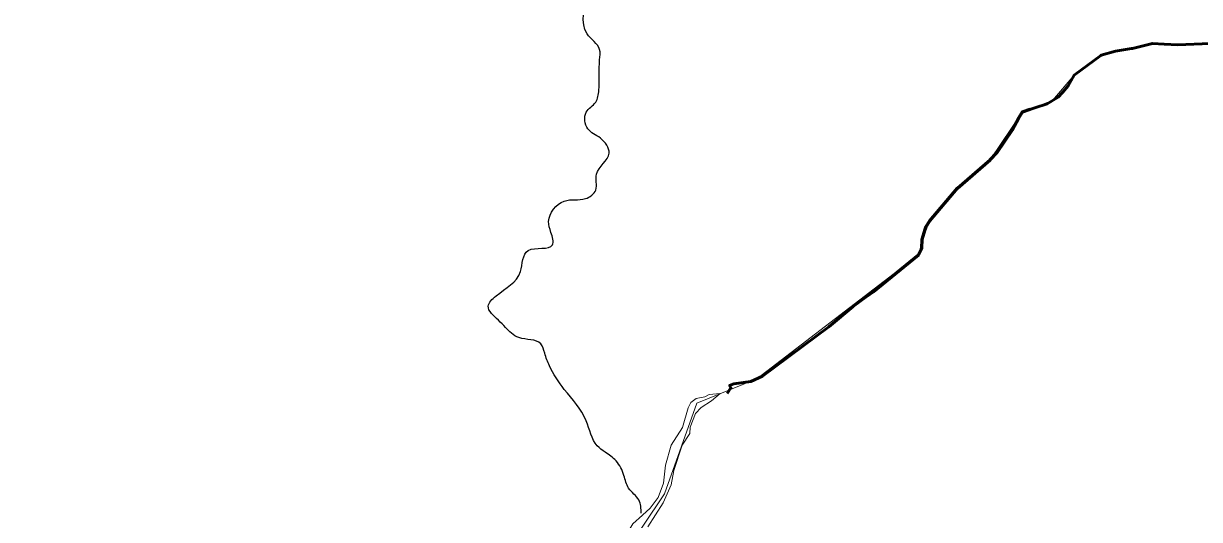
# Model space of a CAD drawing. Extents: x -1643653 to 4543381, y 1624270 to 13878484.
# Drawn here: x 584514 to 601111, y 8979336 to 8986338 of the extents above; entities that cross this region are included whole.
import ezdxf

# ---------------------------------------------------------------- set-up
doc = ezdxf.new("R2010")
doc.units = 0
doc.header["$LTSCALE"] = 200
doc.linetypes.add('LONG_DASH_SHORT_DASH', pattern=[9.9, 6, -1.2, 1.5, -1.2])
for name, color, linetype, lineweight in [('24', 7, 'Continuous', 25), ('25', 7, 'Continuous', 13), ('27', 7, 'Continuous', 13), ('60', 7, 'Continuous', 13), ('7', 7, 'LONG_DASH_SHORT_DASH', 60)]:
    doc.layers.add(name, color=color, linetype=linetype, lineweight=lineweight)

msp = doc.modelspace()

# ---------------------------------------------------------------- linework, layer by layer
at = {"layer": '24', "lineweight": 53}
for points in [[(599718.7, 8985887.4), (599721.5, 8985889.5), (599926.2, 8985947.2), (600149.2, 8985983.3), (600164.2, 8985987.1)], [(600164.2, 8985987.1), (600446.9, 8986057.4), (600614.3, 8986048.6)], [(600614.3, 8986048.6), (600805.6, 8986038.6), (601260, 8986057.6), (601842, 8986004.5), (602386.1, 8985845.2), (602725.9, 8985781.5), (602895.9, 8985787.9), (602963.8, 8985811.2), (603100.1, 8985896.5), (603138.8, 8985934.3)], [(599176.5, 8985365.4), (599258.9, 8985456.2), (599344, 8985609.2), (599718.7, 8985887.4)], [(598562.6, 8985004.4), (598611, 8985091.4), (598961, 8985203.4), (599114.5, 8985297), (599176.5, 8985365.4)], [(597241.4, 8983430.3), (597255.2, 8983474), (597303.8, 8983551.2), (597693.6, 8984012), (598158.8, 8984413.5), (598250.1, 8984513.3), (598466.9, 8984832.2), (598562.6, 8985004.4)], [(597144.4, 8983071.7), (597192.6, 8983165.7), (597196.6, 8983289.5), (597241.4, 8983430.3)], [(594445, 8981112.5), (594498.6, 8981193.2), (594478.9, 8981228.6), (594539.1, 8981252.5), (594781.2, 8981282.3), (594943.8, 8981357.5), (595881.6, 8982053.4), (596221.2, 8982344.2), (596509.3, 8982553.5), (597144.4, 8983071.7)]]:
    msp.add_lwpolyline(points, dxfattribs=at)
at = {"layer": '24'}
msp.add_spline([(593232.1, 8979422.6), (593198.8, 8979610.9), (593054.8, 8979777.1), (592988.4, 8979954.4), (592877.6, 8980164.9), (592722.6, 8980286.8), (592611.8, 8980375.4), (592456.8, 8980729.9), (592146.7, 8981173.1), (591936.2, 8981505.4), (591869.8, 8981682.7), (591814.4, 8981815.7), (591504.3, 8981904.3), (591316, 8982048.3), (591216.4, 8982148), (591072.4, 8982347.5), (591183.1, 8982491.5), (591526.5, 8982834.9), (591637.2, 8983134.1), (591980.6, 8983211.6), (591958.4, 8983388.9), (591925.2, 8983544), (592146.7, 8983832), (592445.7, 8983865.3), (592589.7, 8983987.2), (592600.8, 8984208.7), (592778, 8984507.9), (592656.1, 8984718.4), (592478.9, 8984851.3), (592456.8, 8985084), (592589.7, 8985228), (592634, 8985394.2), (592645.1, 8985826.3), (592645.1, 8985970.3), (592467.9, 8986191.9), (592423.5, 8986763.6), (592224.2, 8987206.8), (592124.5, 8987461.6), (591847.6, 8987760.7), (591604, 8988037.7), (591482.1, 8988436.5), (591360.3, 8988702.4), (590950.5, 8989079.1), (590806.6, 8989256.4), (590518.6, 8989245.3), (590341.4, 8989422.6), (590031.3, 8989610.9), (589676.9, 8989721.7)], degree=3, dxfattribs=at)
at = {"layer": '25'}
for points in [[(593249.5, 8979396.5), (593358, 8979493.7), (593470.6, 8979644.5), (593544.9, 8979848.5), (593574.7, 8980103.6), (593653.1, 8980383.1), (593812.7, 8980635), (593893.2, 8980910.4), (593931.4, 8980988.9), (594007.8, 8981044.3), (594131.2, 8981067.8), (594188.7, 8981102), (594348, 8981113.9)], [(593249.5, 8979396.5), (593358, 8979493.7), (593470.6, 8979644.5), (593544.9, 8979848.5), (593574.7, 8980103.6), (593653.1, 8980383.1), (593812.7, 8980635), (593893.2, 8980910.4), (593931.4, 8980988.9), (594007.8, 8981044.3), (594131.2, 8981067.8), (594188.7, 8981102), (594348, 8981113.9)], [(594348, 8981113.9), (594348, 8981113.9), (594223.4, 8981008.9), (594075.8, 8980918.9), (593999.5, 8980834.1), (593923.2, 8980641.1), (593918.7, 8980549.5), (593810.5, 8980383.8), (593691.6, 8980027.2), (593653.2, 8979823), (593541.1, 8979568.9), (593541.1, 8979568.9), (593326.1, 8979230.3)], [(594348, 8981113.9), (594348, 8981113.9), (594223.4, 8981008.9), (594075.8, 8980918.9), (593999.5, 8980834.1), (593923.2, 8980641.1), (593918.7, 8980549.5), (593810.5, 8980383.8), (593691.6, 8980027.2), (593653.2, 8979823), (593541.1, 8979568.9), (593541.1, 8979568.9), (593326.1, 8979230.3)], [(592340.2, 8977796.1), (592463.6, 8977889.9), (592529.4, 8978006.6), (592531.7, 8978272), (592582.8, 8978459.4), (592672, 8978608.1), (592799.5, 8978729.2), (592937.2, 8978913.6), (593037.2, 8979147.4), (593113.6, 8979274.7), (593249.5, 8979396.5)], [(592340.2, 8977796.1), (592463.6, 8977889.9), (592529.4, 8978006.6), (592531.7, 8978272), (592582.8, 8978459.4), (592672, 8978608.1), (592799.5, 8978729.2), (592937.2, 8978913.6), (593037.2, 8979147.4), (593113.6, 8979274.7), (593249.5, 8979396.5)]]:
    msp.add_lwpolyline(points, dxfattribs=at)
at = {"layer": '27'}
msp.add_lwpolyline([(601551, 8986031.1), (600446.9, 8986057.4), (600164.2, 8985987.1), (599721.5, 8985889.5), (599344, 8985609.2), (599037.7, 8985250.2), (598611, 8985091.4), (598158.8, 8984413.5), (597693.6, 8984012), (597255.2, 8983474), (597144.4, 8983071.7), (594862.5, 8981319.9), (594017.1, 8980976.9), (593562.9, 8979696.3), (592660, 8978358.3), (592616.3, 8977200.9)], dxfattribs=at)
at = {"layer": '60', "lineweight": 25}
msp.add_spline([(814781, 9009175.5), (814787.2, 9009173.4), (814796.9, 9009173.4), (814799.4, 9009172.4), (814805.1, 9009174.5), (814805.6, 9009176.5), (814811.7, 9009179.5), (814811.7, 9009179.5), (814801.5, 9009181), (814790.7, 9009181.5), (814784.1, 9009183.1), (814777.4, 9009185.1), (814778.4, 9009175.5)], degree=3, dxfattribs=at)
at = {"layer": '7'}
for points in [[(598562.6, 8985004.4), (598611, 8985091.4), (598722.8, 8985127.2)], [(597241.4, 8983430.3), (597255.2, 8983474), (597303.8, 8983551.2), (597693.6, 8984012), (598158.8, 8984413.5), (598250.1, 8984513.3), (598466.9, 8984832.2), (598562.6, 8985004.4)], [(597144.4, 8983071.7), (597192.6, 8983165.7), (597196.6, 8983289.5), (597241.4, 8983430.3)], [(596432.2, 8982497.4), (596509.3, 8982553.5), (597144.4, 8983071.7)]]:
    msp.add_lwpolyline(points, dxfattribs=at)

doc.saveas('drawing.dxf')
